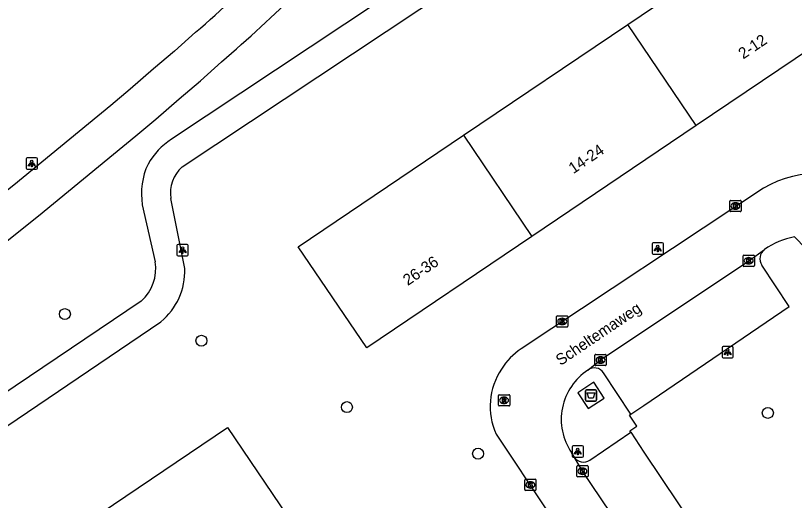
# Model space of a CAD drawing. Extents: x 157466 to 158888, y 383063 to 384677.
# Drawn here: x 157885.9 to 157955, y 383665 to 383708.1 of the extents above; entities that cross this region are included whole.
import ezdxf

# ---------------------------------------------------------------- set-up
doc = ezdxf.new("R2010")
doc.units = 0
for name, color, linetype in [('IMGEO_Afval_apart_plaats', 7, 'Continuous'), ('IMGEO_Boom', 7, 'Continuous'), ('IMGEO_Fietspad_gesloten', 7, 'Continuous'), ('IMGEO_Groenvoorziening', 7, 'Continuous'), ('IMGEO_Kolk', 7, 'Continuous'), ('IMGEO_Lichtpunt', 7, 'Continuous'), ('IMGEO_Openbare_ruimte_label', 7, 'Continuous'), ('IMGEO_Pand', 7, 'Continuous'), ('IMGEO_Pand_nummerreeks', 7, 'Continuous'), ('IMGEO_Parkeervlak_open', 7, 'Continuous'), ('IMGEO_Rijbaan_lokaal_open', 7, 'Continuous'), ('IMGEO_Rioolput', 7, 'Continuous'), ('IMGEO_Voetpad_gesloten', 7, 'Continuous'), ('IMGEO_Voetpad_halfverhard', 7, 'Continuous'), ('IMGEO_Voetpad_open', 7, 'Continuous')]:
    doc.layers.add(name, color=color, linetype=linetype)

msp = doc.modelspace()

# ---------------------------------------------------------------- linework, layer by layer
at = {"layer": 'IMGEO_Afval_apart_plaats'}
for p, q in [((157936.49, 383673.907), (157936.49, 383674.707)), ((157936.49, 383674.707), (157936.49, 383673.907)), ((157936.59, 383674.807), (157937.38, 383674.807)), ((157937.38, 383674.807), (157936.59, 383674.807)), ((157937.48, 383674.707), (157937.48, 383673.907)), ((157937.48, 383673.907), (157937.48, 383674.707)), ((157937.38, 383673.807), (157936.59, 383673.807)), ((157936.59, 383673.807), (157937.38, 383673.807))]:
    msp.add_line(p, q, dxfattribs=at)
msp.add_lwpolyline([(157936.633, 383674.521), (157937.337, 383674.521), (157937.188, 383674.051), (157936.782, 383674.051), (157936.633, 383674.521)], dxfattribs=at)
for centre, start, end in [((157936.59, 383674.707), 90, 180), ((157936.59, 383674.707), 90, 180), ((157937.38, 383674.707), 0, 90), ((157937.38, 383674.707), 360, 90), ((157936.59, 383673.907), 180, 270), ((157936.59, 383673.907), 180, 270), ((157937.38, 383673.907), 270, 0), ((157937.38, 383673.907), 270, 0)]:
    msp.add_arc(centre, 0.1, start, end, dxfattribs=at)
at = {"layer": 'IMGEO_Boom'}
for centre in [(157890.266, 383681.536), (157902.396, 383679.166), (157915.313, 383673.263), (157952.688, 383672.752), (157926.959, 383669.122)]:
    msp.add_circle(centre, 0.489, dxfattribs=at)
at = {"layer": 'IMGEO_Fietspad_gesloten'}
for points in [[(157901.88, 383706.584), (157900.005, 383704.908), (157898.141, 383703.326), (157896.062, 383701.531), (157894.337, 383700.082), (157892.352, 383698.448), (157885.736, 383692.998), (157875.014, 383684.462), (157865.358, 383676.882), (157852.047, 383666.43), (157842.421, 383658.73), (157841.961, 383658.361), (157837.589, 383654.846)], [(157842.737, 383653.797), (157844.18, 383655.008), (157844.618, 383655.376), (157853.167, 383662.55), (157853.493, 383662.824), (157867.519, 383674.129), (157877.185, 383681.716), (157887.939, 383690.278), (157894.577, 383695.746), (157896.575, 383697.391), (157898.331, 383698.866), (157900.417, 383700.667), (157902.304, 383702.269), (157904.181, 383703.947)]]:
    msp.add_lwpolyline(points, dxfattribs=at)
for centre, radius, start, end in [((157787.811, 383837.338), 173.518, 311.10144, 314.13695), ((157787.85, 383837.295), 176.959, 311.10099, 314.12423)]:
    msp.add_arc(centre, radius, start, end, dxfattribs=at)
at = {"layer": 'IMGEO_Groenvoorziening'}
msp.add_lwpolyline([(157954.137, 383641.044), (157960.204, 383646.341), (157971.221, 383655.96), (157974.004, 383658.64), (157979.152, 383663.586), (157960.073, 383683.218), (157955.049, 383688.388)], dxfattribs=at)
at = {"layer": 'IMGEO_Kolk'}
for p, q in [((157949.31, 383690.716), (157949.31, 383691.568)), ((157949.385, 383691.642), (157950.237, 383691.642)), ((157949.798, 383691.422), (157949.823, 383691.422)), ((157950.311, 383691.568), (157950.311, 383690.716)), ((157950.237, 383690.642), (157949.385, 383690.642)), ((157949.821, 383690.862), (157949.796, 383690.862)), ((157950.489, 383685.85), (157950.489, 383686.702)), ((157950.564, 383686.776), (157951.416, 383686.776)), ((157950.977, 383686.556), (157951.002, 383686.556)), ((157951.49, 383686.702), (157951.49, 383685.85)), ((157951.416, 383685.776), (157950.564, 383685.776)), ((157951, 383685.996), (157950.975, 383685.996)), ((157933.93, 383680.458), (157933.93, 383681.31)), ((157934.005, 383681.384), (157934.857, 383681.384)), ((157934.418, 383681.164), (157934.443, 383681.164)), ((157934.931, 383681.31), (157934.931, 383680.458)), ((157934.857, 383680.384), (157934.005, 383680.384)), ((157934.441, 383680.604), (157934.416, 383680.604)), ((157937.335, 383677.027), (157937.335, 383677.879)), ((157937.41, 383677.953), (157938.262, 383677.953)), ((157937.823, 383677.733), (157937.848, 383677.733)), ((157938.336, 383677.879), (157938.336, 383677.027)), ((157938.262, 383676.953), (157937.41, 383676.953)), ((157937.846, 383677.173), (157937.821, 383677.173)), ((157935.727, 383667.141), (157935.727, 383667.993)), ((157935.802, 383668.067), (157936.654, 383668.067)), ((157936.215, 383667.847), (157936.24, 383667.847)), ((157936.728, 383667.993), (157936.728, 383667.141)), ((157936.654, 383667.067), (157935.802, 383667.067)), ((157936.238, 383667.287), (157936.213, 383667.287)), ((157931.101, 383665.928), (157931.101, 383666.78)), ((157931.176, 383666.854), (157932.028, 383666.854)), ((157931.589, 383666.634), (157931.614, 383666.634)), ((157932.102, 383666.78), (157932.102, 383665.928)), ((157932.028, 383665.854), (157931.176, 383665.854)), ((157931.612, 383666.074), (157931.587, 383666.074))]:
    msp.add_line(p, q, dxfattribs=at)
for points in [[(157949.31, 383690.716), (157949.31, 383691.568)], [(157949.385, 383691.642), (157950.237, 383691.642)], [(157949.631, 383691.342), (157949.754, 383691.342), (157949.754, 383691.191), (157949.884, 383691.342), (157950.048, 383691.342), (157949.902, 383691.191), (157950.055, 383690.942), (157949.903, 383690.942), (157949.818, 383691.106), (157949.754, 383691.039), (157949.754, 383690.942), (157949.631, 383690.942), (157949.631, 383691.342)], [(157950.311, 383691.568), (157950.311, 383690.716)], [(157950.237, 383690.642), (157949.385, 383690.642)], [(157950.489, 383685.85), (157950.489, 383686.702)], [(157950.564, 383686.776), (157951.416, 383686.776)], [(157950.81, 383686.476), (157950.933, 383686.476), (157950.933, 383686.325), (157951.063, 383686.476), (157951.227, 383686.476), (157951.081, 383686.325), (157951.234, 383686.076), (157951.082, 383686.076), (157950.997, 383686.24), (157950.933, 383686.173), (157950.933, 383686.076), (157950.81, 383686.076), (157950.81, 383686.476)], [(157951.49, 383686.702), (157951.49, 383685.85)], [(157951.416, 383685.776), (157950.564, 383685.776)], [(157933.93, 383680.458), (157933.93, 383681.31)], [(157934.005, 383681.384), (157934.857, 383681.384)], [(157934.251, 383681.084), (157934.374, 383681.084), (157934.374, 383680.933), (157934.504, 383681.084), (157934.668, 383681.084), (157934.522, 383680.933), (157934.675, 383680.684), (157934.523, 383680.684), (157934.438, 383680.848), (157934.374, 383680.781), (157934.374, 383680.684), (157934.251, 383680.684), (157934.251, 383681.084)], [(157934.931, 383681.31), (157934.931, 383680.458)], [(157934.857, 383680.384), (157934.005, 383680.384)], [(157937.335, 383677.027), (157937.335, 383677.879)], [(157937.41, 383677.953), (157938.262, 383677.953)], [(157937.656, 383677.653), (157937.779, 383677.653), (157937.779, 383677.502), (157937.909, 383677.653), (157938.073, 383677.653), (157937.927, 383677.502), (157938.08, 383677.253), (157937.928, 383677.253), (157937.843, 383677.417), (157937.779, 383677.35), (157937.779, 383677.253), (157937.656, 383677.253), (157937.656, 383677.653)], [(157938.336, 383677.879), (157938.336, 383677.027)], [(157938.262, 383676.953), (157937.41, 383676.953)], [(157935.727, 383667.141), (157935.727, 383667.993)], [(157935.802, 383668.067), (157936.654, 383668.067)], [(157936.048, 383667.767), (157936.171, 383667.767), (157936.171, 383667.616), (157936.301, 383667.767), (157936.465, 383667.767), (157936.319, 383667.616), (157936.472, 383667.367), (157936.32, 383667.367), (157936.235, 383667.531), (157936.171, 383667.464), (157936.171, 383667.367), (157936.048, 383667.367), (157936.048, 383667.767)], [(157936.728, 383667.993), (157936.728, 383667.141)], [(157936.654, 383667.067), (157935.802, 383667.067)], [(157931.101, 383665.928), (157931.101, 383666.78)], [(157931.176, 383666.854), (157932.028, 383666.854)], [(157931.422, 383666.554), (157931.545, 383666.554), (157931.545, 383666.403), (157931.675, 383666.554), (157931.839, 383666.554), (157931.693, 383666.403), (157931.846, 383666.154), (157931.694, 383666.154), (157931.609, 383666.318), (157931.545, 383666.251), (157931.545, 383666.154), (157931.422, 383666.154), (157931.422, 383666.554)], [(157932.102, 383666.78), (157932.102, 383665.928)], [(157932.028, 383665.854), (157931.176, 383665.854)]]:
    msp.add_lwpolyline(points, dxfattribs=at)
for centre, start, end in [((157949.387, 383691.566), 91.55205, 178.44795), ((157949.387, 383691.566), 91.55205, 178.44795), ((157950.235, 383691.566), 1.55205, 88.44795), ((157950.235, 383691.566), 1.55205, 88.44795), ((157949.387, 383690.718), 181.55205, 268.44795), ((157949.387, 383690.718), 181.55205, 268.44795), ((157950.235, 383690.718), 271.55205, 358.44795), ((157950.235, 383690.718), 271.55205, 358.44795), ((157950.566, 383686.7), 91.55205, 178.44795), ((157950.566, 383686.7), 91.55205, 178.44795), ((157951.414, 383686.7), 1.55205, 88.44795), ((157951.414, 383686.7), 1.55205, 88.44795), ((157950.566, 383685.852), 181.55205, 268.44795), ((157950.566, 383685.852), 181.55205, 268.44795), ((157951.414, 383685.852), 271.55205, 358.44795), ((157951.414, 383685.852), 271.55205, 358.44795), ((157934.007, 383681.308), 91.55205, 178.44795), ((157934.007, 383681.308), 91.55205, 178.44795), ((157934.855, 383681.308), 1.55205, 88.44795), ((157934.855, 383681.308), 1.55205, 88.44795), ((157934.007, 383680.46), 181.55205, 268.44795), ((157934.007, 383680.46), 181.55205, 268.44795), ((157934.855, 383680.46), 271.55205, 358.44795), ((157934.855, 383680.46), 271.55205, 358.44795), ((157937.412, 383677.877), 91.55205, 178.44795), ((157937.412, 383677.877), 91.55205, 178.44795), ((157938.26, 383677.877), 1.55205, 88.44795), ((157938.26, 383677.877), 1.55205, 88.44795), ((157937.412, 383677.029), 181.55205, 268.44795), ((157937.412, 383677.029), 181.55205, 268.44795), ((157938.26, 383677.029), 271.55205, 358.44795), ((157938.26, 383677.029), 271.55205, 358.44795), ((157935.804, 383667.991), 91.55205, 178.44795), ((157935.804, 383667.991), 91.55205, 178.44795), ((157936.652, 383667.991), 1.55205, 88.44795), ((157936.652, 383667.991), 1.55205, 88.44795), ((157935.804, 383667.143), 181.55205, 268.44795), ((157935.804, 383667.143), 181.55205, 268.44795), ((157936.652, 383667.143), 271.55205, 358.44795), ((157936.652, 383667.143), 271.55205, 358.44795), ((157931.178, 383666.778), 91.55205, 178.44795), ((157931.178, 383666.778), 91.55205, 178.44795), ((157932.026, 383666.778), 1.55205, 88.44795), ((157932.026, 383666.778), 1.55205, 88.44795), ((157931.178, 383665.93), 181.55205, 268.44795), ((157931.178, 383665.93), 181.55205, 268.44795), ((157932.026, 383665.93), 271.55205, 358.44795), ((157932.026, 383665.93), 271.55205, 358.44795)]:
    msp.add_arc(centre, 0.0765, start, end, dxfattribs=at)
for centre, major_axis, ratio, start_param, end_param in [((157949.797, 383691.142), (-0.387, 0.002), 0.722429, 4.712389, 7.853982), ((157949.822, 383691.142), (-0.39, 0.002), 0.717154, 1.570796, 4.712389), ((157950.976, 383686.276), (-0.387, 0.002), 0.722429, 4.712389, 7.853982), ((157951.001, 383686.276), (-0.39, 0.002), 0.717154, 1.570796, 4.712389), ((157934.417, 383680.884), (-0.387, 0.002), 0.722429, 4.712389, 7.853982), ((157934.442, 383680.884), (-0.39, 0.002), 0.717154, 1.570796, 4.712389), ((157937.822, 383677.453), (-0.387, 0.002), 0.722429, 4.712389, 7.853982), ((157937.847, 383677.453), (-0.39, 0.002), 0.717154, 1.570796, 4.712389), ((157936.214, 383667.567), (-0.387, 0.002), 0.722429, 4.712389, 7.853982), ((157936.239, 383667.567), (-0.39, 0.002), 0.717154, 1.570796, 4.712389), ((157931.588, 383666.354), (-0.387, 0.002), 0.722429, 4.712389, 7.853982), ((157931.613, 383666.354), (-0.39, 0.002), 0.717154, 1.570796, 4.712389)]:
    msp.add_ellipse(centre, major_axis=major_axis, ratio=ratio, start_param=start_param, end_param=end_param, dxfattribs=at)
at = {"layer": 'IMGEO_Lichtpunt'}
for p, q in [((157886.828, 383695.324), (157886.828, 383694.517)), ((157886.828, 383695.324), (157886.828, 383694.517)), ((157887.73, 383695.419), (157886.922, 383695.419)), ((157887.73, 383695.419), (157886.922, 383695.419)), ((157887.824, 383694.517), (157887.824, 383695.324)), ((157887.824, 383694.517), (157887.824, 383695.324)), ((157886.922, 383694.423), (157887.73, 383694.423)), ((157886.922, 383694.423), (157887.73, 383694.423)), ((157901.126, 383687.716), (157900.318, 383687.716)), ((157901.126, 383687.716), (157900.318, 383687.716)), ((157942.413, 383687.769), (157942.413, 383686.962)), ((157942.413, 383687.769), (157942.413, 383686.962)), ((157943.315, 383687.864), (157942.507, 383687.864)), ((157943.315, 383687.864), (157942.507, 383687.864)), ((157943.409, 383686.962), (157943.409, 383687.769)), ((157943.409, 383686.962), (157943.409, 383687.769)), ((157900.224, 383687.621), (157900.224, 383686.814)), ((157900.224, 383687.621), (157900.224, 383686.814)), ((157901.22, 383686.814), (157901.22, 383687.621)), ((157901.22, 383686.814), (157901.22, 383687.621)), ((157900.318, 383686.72), (157901.126, 383686.72)), ((157900.318, 383686.72), (157901.126, 383686.72)), ((157942.507, 383686.868), (157943.315, 383686.868)), ((157942.507, 383686.868), (157943.315, 383686.868)), ((157948.622, 383678.545), (157948.622, 383677.738)), ((157948.622, 383678.545), (157948.622, 383677.738)), ((157949.524, 383678.64), (157948.716, 383678.64)), ((157949.524, 383678.64), (157948.716, 383678.64)), ((157949.618, 383677.738), (157949.618, 383678.545)), ((157949.618, 383677.738), (157949.618, 383678.545)), ((157948.716, 383677.644), (157949.524, 383677.644)), ((157948.716, 383677.644), (157949.524, 383677.644)), ((157936.214, 383669.817), (157935.406, 383669.817)), ((157936.214, 383669.817), (157935.406, 383669.817)), ((157935.312, 383669.722), (157935.312, 383668.915)), ((157935.312, 383669.722), (157935.312, 383668.915)), ((157936.308, 383668.915), (157936.308, 383669.722)), ((157936.308, 383668.915), (157936.308, 383669.722)), ((157935.406, 383668.821), (157936.214, 383668.821)), ((157935.406, 383668.821), (157936.214, 383668.821))]:
    msp.add_line(p, q, dxfattribs=at)
for points in [[(157887.202, 383694.988), (157887.241, 383694.96), (157887.053, 383694.698), (157887.015, 383694.725), (157887.202, 383694.988)], [(157887.304, 383694.94), (157887.351, 383694.94), (157887.351, 383694.618), (157887.304, 383694.618), (157887.304, 383694.94)], [(157887.414, 383694.96), (157887.452, 383694.987), (157887.639, 383694.725), (157887.6, 383694.697), (157887.414, 383694.96)], [(157900.598, 383687.285), (157900.637, 383687.257), (157900.449, 383686.995), (157900.411, 383687.022), (157900.598, 383687.285)], [(157900.7, 383687.237), (157900.747, 383687.237), (157900.747, 383686.915), (157900.7, 383686.915), (157900.7, 383687.237)], [(157900.81, 383687.257), (157900.848, 383687.284), (157901.035, 383687.022), (157900.996, 383686.994), (157900.81, 383687.257)], [(157942.787, 383687.433), (157942.826, 383687.405), (157942.638, 383687.143), (157942.6, 383687.17), (157942.787, 383687.433)], [(157942.889, 383687.385), (157942.936, 383687.385), (157942.936, 383687.063), (157942.889, 383687.063), (157942.889, 383687.385)], [(157942.999, 383687.405), (157943.037, 383687.432), (157943.224, 383687.17), (157943.185, 383687.142), (157942.999, 383687.405)], [(157948.996, 383678.209), (157949.035, 383678.181), (157948.847, 383677.919), (157948.809, 383677.946), (157948.996, 383678.209)], [(157949.098, 383678.161), (157949.145, 383678.161), (157949.145, 383677.839), (157949.098, 383677.839), (157949.098, 383678.161)], [(157949.208, 383678.181), (157949.246, 383678.208), (157949.433, 383677.946), (157949.394, 383677.918), (157949.208, 383678.181)], [(157935.686, 383669.386), (157935.725, 383669.358), (157935.537, 383669.096), (157935.499, 383669.123), (157935.686, 383669.386)], [(157935.788, 383669.338), (157935.835, 383669.338), (157935.835, 383669.016), (157935.788, 383669.016), (157935.788, 383669.338)], [(157935.898, 383669.358), (157935.936, 383669.385), (157936.123, 383669.123), (157936.084, 383669.095), (157935.898, 383669.358)]]:
    msp.add_lwpolyline(points, dxfattribs=at)
for centre in [(157887.327, 383695.122), (157900.723, 383687.419), (157942.912, 383687.567), (157949.121, 383678.343), (157935.811, 383669.52)]:
    msp.add_circle(centre, 0.0994, dxfattribs=at)
for centre, start, end in [((157886.922, 383695.324), 90, 180), ((157886.922, 383695.324), 90, 180), ((157887.73, 383695.324), 0, 90), ((157887.73, 383695.324), 0, 90), ((157886.922, 383694.517), 180, 270), ((157886.922, 383694.517), 180, 270), ((157887.73, 383694.517), 270, 0), ((157887.73, 383694.517), 270, 360), ((157900.318, 383687.621), 90, 180), ((157900.318, 383687.621), 90, 180), ((157901.126, 383687.621), 0, 90), ((157901.126, 383687.621), 0, 90), ((157942.507, 383687.769), 90, 180), ((157942.507, 383687.769), 90, 180), ((157943.315, 383687.769), 0, 90), ((157943.315, 383687.769), 0, 90), ((157900.318, 383686.814), 180, 270), ((157900.318, 383686.814), 180, 270), ((157901.126, 383686.814), 270, 0), ((157901.126, 383686.814), 270, 360), ((157942.507, 383686.962), 180, 270), ((157942.507, 383686.962), 180, 270), ((157943.315, 383686.962), 270, 0), ((157943.315, 383686.962), 270, 360), ((157948.716, 383678.545), 90, 180), ((157948.716, 383678.545), 90, 180), ((157949.524, 383678.545), 0, 90), ((157949.524, 383678.545), 0, 90), ((157948.716, 383677.738), 180, 270), ((157948.716, 383677.738), 180, 270), ((157949.524, 383677.738), 270, 0), ((157949.524, 383677.738), 270, 360), ((157935.406, 383669.722), 90, 180), ((157935.406, 383669.722), 90, 180), ((157936.214, 383669.722), 0, 90), ((157936.214, 383669.722), 0, 90), ((157935.406, 383668.915), 180, 270), ((157935.406, 383668.915), 180, 270), ((157936.214, 383668.915), 270, 0), ((157936.214, 383668.915), 270, 360)]:
    msp.add_arc(centre, 0.0946, start, end, dxfattribs=at)
at = {"layer": 'IMGEO_Pand'}
for points in [[(157940.25, 383707.289), (157954.914, 383717.201), (157960.992, 383708.208), (157946.328, 383698.296)], [(157925.656, 383697.425), (157940.25, 383707.289)], [(157946.328, 383698.296), (157940.25, 383707.289)], [(157946.328, 383698.296), (157931.734, 383688.433)], [(157931.734, 383688.433), (157917.07, 383678.521), (157910.992, 383687.513), (157925.656, 383697.425)], [(157925.656, 383697.425), (157931.734, 383688.433)], [(157890.019, 383661.524), (157904.709, 383671.442), (157910.708, 383662.557), (157896.018, 383652.639)]]:
    msp.add_lwpolyline(points, dxfattribs=at)
at = {"layer": 'IMGEO_Parkeervlak_open'}
for points in [[(157940.516, 383672.635), (157941.682, 383673.395), (157954.595, 383682.214), (157952.147, 383685.879)], [(157940.53, 383671.028), (157941.691, 383669.256), (157957.062, 383646.289), (157954.71, 383644.581), (157953.523, 383643.804)]]:
    msp.add_lwpolyline(points, dxfattribs=at)
msp.add_arc((157953.025, 383686.443), 1.044, 126.9482, 212.69467, dxfattribs=at)
at = {"layer": 'IMGEO_Rijbaan_lokaal_open'}
for points in [[(157952.29, 383692.72), (157930.781, 383678.45)], [(157936.716, 383676.564), (157937.835, 383677.454), (157950.989, 383686.277), (157952.398, 383687.277)], [(157928.556, 383670.863), (157946.693, 383643.602), (157947.974, 383641.838), (157949.532, 383639.373), (157950.441, 383638.194)], [(157935.491, 383668.839), (157935.25, 383669.228)], [(157953.262, 383642.362), (157952.072, 383644.074), (157936.227, 383667.566), (157935.491, 383668.839)]]:
    msp.add_lwpolyline(points, dxfattribs=at)
for centre, radius, start, end in [((157956.769, 383685.431), 8.555, 47.18011, 121.56846), ((157956.17, 383681.995), 6.491, 99.9451, 125.53076), ((157933.754, 383673.857), 5.471, 122.90937, 149.44602), ((157934.03, 383673.31), 5.996, 146.29253, 204.08659), ((157939.584, 383672.176), 5.242, 123.1734, 214.22476)]:
    msp.add_arc(centre, radius, start, end, dxfattribs=at)
at = {"layer": 'IMGEO_Rioolput'}
for p, q in [((157928.765, 383673.44), (157928.765, 383674.292)), ((157928.84, 383674.366), (157929.692, 383674.366)), ((157929.253, 383674.146), (157929.278, 383674.146)), ((157929.766, 383674.292), (157929.766, 383673.44)), ((157929.692, 383673.366), (157928.84, 383673.366)), ((157929.276, 383673.586), (157929.251, 383673.586))]:
    msp.add_line(p, q, dxfattribs=at)
for points in [[(157928.765, 383673.44), (157928.765, 383674.292)], [(157928.84, 383674.366), (157929.692, 383674.366)], [(157929.354, 383674.064), (157929.102, 383674.066), (157929.102, 383673.666)], [(157929.28, 383673.985), (157929.226, 383673.985), (157929.226, 383673.904)], [(157929.226, 383673.904), (157929.278, 383673.904)], [(157929.766, 383674.292), (157929.766, 383673.44)], [(157929.692, 383673.366), (157928.84, 383673.366)], [(157929.102, 383673.666), (157929.226, 383673.666), (157929.226, 383673.828), (157929.237, 383673.828)], [(157929.284, 383673.799), (157929.355, 383673.666), (157929.495, 383673.666), (157929.43, 383673.792)]]:
    msp.add_lwpolyline(points, dxfattribs=at)
for centre, radius, start, end in [((157928.842, 383674.29), 0.0765, 91.55205, 178.44795), ((157928.842, 383674.29), 0.0765, 91.55205, 178.44795), ((157929.262, 383674.093), 0.19, 274.7715, 282.96867), ((157929.286, 383673.889), 0.0964, 77.00612, 93.18647), ((157929.3, 383673.946), 0.0378, 276.66336, 79.67722), ((157929.353, 383673.954), 0.109, 350.36119, 89.41601), ((157929.351, 383673.954), 0.112, 277.58423, 350.98172), ((157929.69, 383674.29), 0.0765, 1.55205, 88.44795), ((157929.69, 383674.29), 0.0765, 1.55205, 88.44795), ((157928.842, 383673.442), 0.0765, 181.55205, 268.44795), ((157928.842, 383673.442), 0.0765, 181.55205, 268.44795), ((157929.236, 383673.775), 0.0533, 26.02933, 88.69889), ((157929.335, 383673.739), 0.108, 29.51342, 73.79051), ((157929.69, 383673.442), 0.0765, 271.55205, 358.44795), ((157929.69, 383673.442), 0.0765, 271.55205, 358.44795)]:
    msp.add_arc(centre, radius, start, end, dxfattribs=at)
for centre, major_axis, ratio, start_param, end_param in [((157929.252, 383673.866), (-0.387, 0.002), 0.722429, 4.712389, 7.853982), ((157929.277, 383673.866), (-0.39, 0.002), 0.717154, 1.570796, 4.712389)]:
    msp.add_ellipse(centre, major_axis=major_axis, ratio=ratio, start_param=start_param, end_param=end_param, dxfattribs=at)
at = {"layer": 'IMGEO_Voetpad_gesloten'}
msp.add_lwpolyline([(157935.806, 383674.547), (157936.742, 383673.129), (157938.164, 383674.067), (157937.228, 383675.485), (157935.806, 383674.547)], dxfattribs=at)
at = {"layer": 'IMGEO_Voetpad_halfverhard'}
for points in [[(157946.819, 383728.506), (157942.929, 383725.795), (157899.722, 383697.07)], [(157900.671, 383694.616), (157948.946, 383726.721)], [(157897.143, 383691.254), (157898.3, 383686.19)], [(157900.908, 383685.587), (157899.688, 383691.821)], [(157897.053, 383682.688), (157845.982, 383648.22)], [(157847.632, 383646.169), (157898.785, 383680.85)]]:
    msp.add_lwpolyline(points, dxfattribs=at)
for centre, radius, start, end in [((157903.336, 383691.592), 6.563, 123.41173, 150.02231), ((157903.295, 383692.234), 6.229, 154.95699, 189.05346), ((157902.75, 383692.314), 3.101, 132.09132, 189.15519), ((157894.424, 383685.597), 3.921, 312.10083, 8.69935), ((157895.124, 383685.335), 5.79, 309.22625, 2.49239)]:
    msp.add_arc(centre, radius, start, end, dxfattribs=at)
at = {"layer": 'IMGEO_Voetpad_open'}
for points in [[(157940.516, 383672.635), (157938.085, 383676.308)], [(157940.53, 383671.028), (157940.438, 383671.17), (157941.054, 383671.576), (157940.398, 383672.541), (157940.516, 383672.635)], [(157936.879, 383668.564), (157940.53, 383671.028)]]:
    msp.add_lwpolyline(points, dxfattribs=at)
for centre, radius, start, end in [((157937.285, 383675.821), 0.936, 31.36271, 127.45357), ((157936.316, 383669.362), 0.977, 212.38464, 305.20197)]:
    msp.add_arc(centre, radius, start, end, dxfattribs=at)

# ---------------------------------------------------------------- texts
at = {"layer": 'IMGEO_Openbare_ruimte_label'}
msp.add_text('Scheltemaweg', height=1, rotation=33.99204, dxfattribs=at).set_placement((157934.281, 383676.914))
at = {"layer": 'IMGEO_Pand_nummerreeks'}
for s, p in [('2-12', (157950.501, 383704.159)), ('14-24', (157935.421, 383693.966)), ('26-36', (157920.716, 383684.027))]:
    msp.add_text(s, height=1, rotation=34.05487, dxfattribs=at).set_placement(p)

doc.saveas('drawing.dxf')
